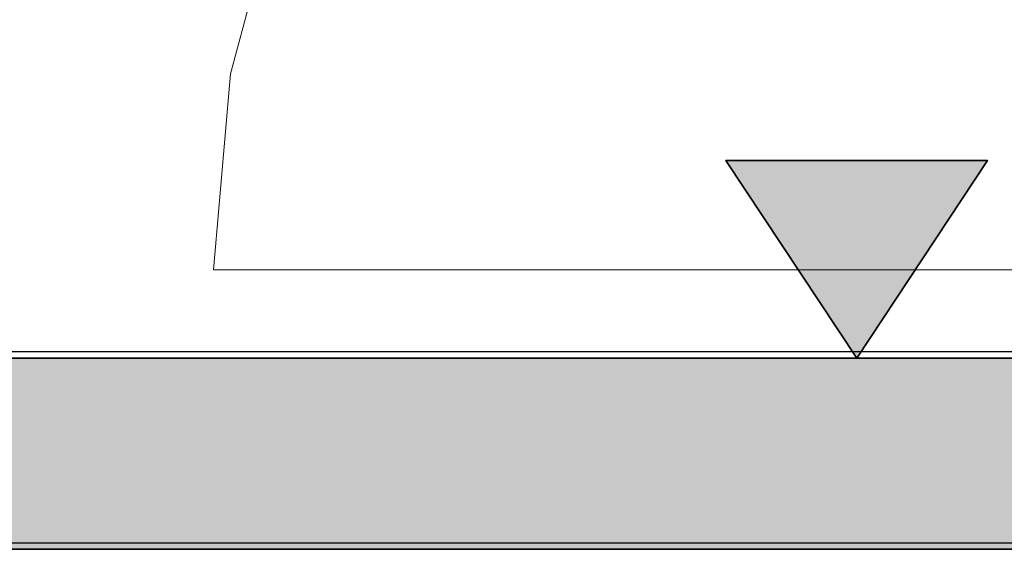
# Model space of a CAD drawing. Header units: millimetres. Extents: x -526411 to -400573, y 47353 to 130199.
# Tile 395 of 543: x -472432 to -471557, y 115097 to 115568. Entities that reach past the tile are written whole.
import ezdxf

# ---------------------------------------------------------------- set-up
doc = ezdxf.new("R2010")
doc.units = ezdxf.units.MM
for name, color, linetype, lineweight in [('01_ALGEMEEN', 7, 'Continuous', 18), ('65_BRANDWEERSYMBOLEN', 7, 'Continuous', 18), ('75_--', 7, 'Continuous', 18), ('m-pg-03_AI_dwg', 8, 'Continuous', 18)]:
    doc.layers.add(name, color=color, linetype=linetype, lineweight=lineweight)

# ---------------------------------------------------------------- blocks, each defined once
blk = doc.blocks.new('m-pg-03_AI_dwg_block 548-639516-3e Verdieping - Percelen telling LI')
at = {"layer": '01_ALGEMEEN', "color": 253, "lineweight": 25}
blk.add_line((-408.668, 1334.024), (-229.985, 1334.024), dxfattribs=at)
blk = doc.blocks.new('m-pg-03_AI_dwg_block 549-639517-3e Verdieping - Percelen telling LI')
at = {"layer": '01_ALGEMEEN', "color": 253, "lineweight": 25}
for p, q in [((-304.306, 1341.685), (-264.125, 1341.685)), ((-264.125, 1341.685), (-263.778, 1341.685)), ((-263.778, 1341.685), (-229.906, 1341.685))]:
    blk.add_line(p, q, dxfattribs=at)
blk = doc.blocks.new('m-pg-03_AI_dwg_block 1515-640483-3e Verdieping - Percelen telling LI')
at = {"layer": '01_ALGEMEEN', "color": 53, "lineweight": 35, "flags": 128}
for points in [[(-408.713, 1333.768), (-408.713, 1341.424), (-229.985, 1341.424)], [(-229.985, 1341.422), (-229.985, 1333.766), (-408.713, 1333.766)]]:
    blk.add_lwpolyline(points, dxfattribs=at)
blk = doc.blocks.new('m-pg-03_AI_dwg_block 1516-640484-3e Verdieping - Percelen telling LI')
at = {"layer": '01_ALGEMEEN'}
blk.add_hatch(color=10, dxfattribs=at).paths.add_polyline_path([(-309.717, 1333.766), (-229.985, 1333.766), (-229.985, 1341.422), (-408.713, 1341.424), (-408.713, 1333.766), (-339.772, 1333.766)], flags=0)
at = {"layer": '01_ALGEMEEN', "color": 133, "flags": 128}
blk.add_lwpolyline([(-408.713, 1333.768), (-408.713, 1341.424), (-229.985, 1341.424), (-229.985, 1333.766), (-408.713, 1333.766)], dxfattribs=at)
blk = doc.blocks.new('m-pg-03_AI_dwg_block 1517-640485-3e Verdieping - Percelen telling LI')
at = {"layer": '01_ALGEMEEN', "color": 133}
blk.add_line((-408.713, 1341.424), (-229.985, 1341.424), dxfattribs=at)
blk = doc.blocks.new('m-pg-03_AI_dwg_block 1518-640486-3e Verdieping - Percelen telling LI')
at = {"layer": '01_ALGEMEEN', "color": 133}
blk.add_line((-229.985, 1333.766), (-408.713, 1333.766), dxfattribs=at)
blk = doc.blocks.new('m-pg-03_AI_dwg_block 2-641149-3e Verdieping - Percelen telling LI')
for name in ['m-pg-03_AI_dwg_block 549-639517-3e Verdieping - Percelen telling LI', 'm-pg-03_AI_dwg_block 1515-640483-3e Verdieping - Percelen telling LI', 'm-pg-03_AI_dwg_block 1516-640484-3e Verdieping - Percelen telling LI', 'm-pg-03_AI_dwg_block 1517-640485-3e Verdieping - Percelen telling LI', 'm-pg-03_AI_dwg_block 1518-640486-3e Verdieping - Percelen telling LI', 'm-pg-03_AI_dwg_block 548-639516-3e Verdieping - Percelen telling LI']:
    blk.add_blockref(name, (0, 0))
blk = doc.blocks.new('m-pg-03_AI_dwg_block 5267-644235-3e Verdieping - Percelen telling LI')
at = {"layer": '75_--', "color": 213, "lineweight": 13}
for p, q in [((-289.713, 1344.962), (-266.293, 1344.962)), ((-266.293, 1344.962), (-261.611, 1344.962)), ((-261.611, 1344.962), (-244.592, 1344.962))]:
    blk.add_line(p, q, dxfattribs=at)
at = {"layer": '75_--', "color": 213, "lineweight": 13, "flags": 128}
blk.add_lwpolyline([(-244.589, 1390.08), (-252.425, 1389.395), (-260.022, 1387.36), (-267.15, 1384.036), (-273.593, 1379.526), (-279.155, 1373.964), (-283.667, 1367.522), (-286.991, 1360.394), (-289.027, 1352.797), (-289.713, 1344.962)], dxfattribs=at)
blk = doc.blocks.new('m-pg-03_AI_dwg_block 5245-644301-3e Verdieping - Percelen telling LI')
blk.add_blockref('m-pg-03_AI_dwg_block 5267-644235-3e Verdieping - Percelen telling LI', (0, 0))
blk = doc.blocks.new('m-pg-03_AI_dwg_block 7917-646885-3e Verdieping - Percelen telling LI')
at = {"layer": '65_BRANDWEERSYMBOLEN', "color": 53, "lineweight": 35, "flags": 128}
blk.add_lwpolyline([(-263.952, 1341.423), (-258.717, 1349.339), (-269.189, 1349.339)], close=True, dxfattribs=at)
blk = doc.blocks.new('m-pg-03_AI_dwg_block 7918-646886-3e Verdieping - Percelen telling LI')
at = {"layer": '65_BRANDWEERSYMBOLEN'}
blk.add_hatch(color=10, dxfattribs=at).paths.add_polyline_path([(-263.952, 1341.423), (-258.717, 1349.339), (-269.189, 1349.339)], flags=0)
at = {"layer": '65_BRANDWEERSYMBOLEN', "color": 133, "flags": 128}
blk.add_lwpolyline([(-263.952, 1341.423), (-258.717, 1349.339), (-269.189, 1349.339)], close=True, dxfattribs=at)
blk = doc.blocks.new('m-pg-03_AI_dwg_block 7916-646887-3e Verdieping - Percelen telling LI')
for name in ['m-pg-03_AI_dwg_block 7917-646885-3e Verdieping - Percelen telling LI', 'm-pg-03_AI_dwg_block 7918-646886-3e Verdieping - Percelen telling LI']:
    blk.add_blockref(name, (0, 0))
blk = doc.blocks.new('m-pg-03_AI_dwg-638970-3e Verdieping - Percelen telling LI')
for name in ['m-pg-03_AI_dwg_block 2-641149-3e Verdieping - Percelen telling LI', 'm-pg-03_AI_dwg_block 5245-644301-3e Verdieping - Percelen telling LI', 'm-pg-03_AI_dwg_block 7916-646887-3e Verdieping - Percelen telling LI']:
    blk.add_blockref(name, (0, 0))

msp = doc.modelspace()

# ---------------------------------------------------------------- block references
at = {"layer": 'm-pg-03_AI_dwg', "color": 133, "xscale": 22.2068924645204, "yscale": 22.2068924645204, "zscale": 22.2068924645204}
msp.add_blockref('m-pg-03_AI_dwg-638970-3e Verdieping - Percelen telling LI', (-465826.52, 85478.03), dxfattribs=at)

doc.saveas('drawing.dxf')
